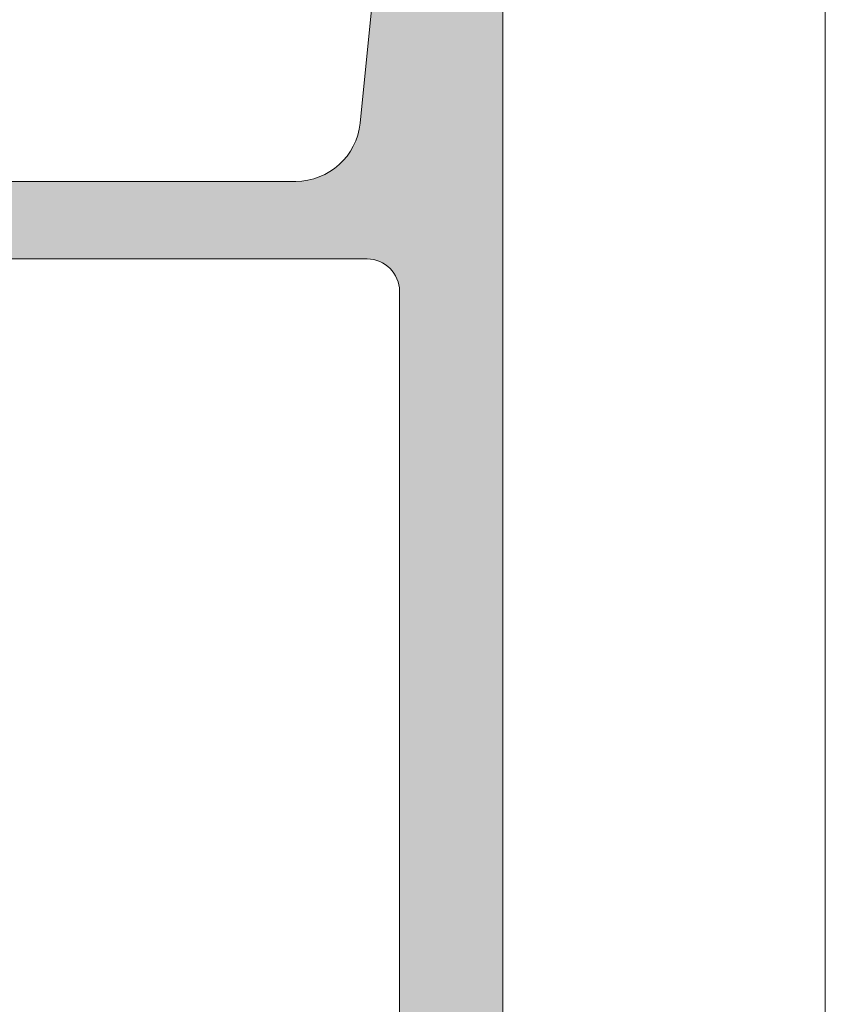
# Model space of a CAD drawing. Header units: metres. Extents: x 1316.5 to 1415.3, y -94.1 to -52.
# Tile 715 of 1056: x 1393.2022 to 1393.2147, y -70.2136 to -70.1984. Entities that reach past the tile are written whole.
import ezdxf

# ---------------------------------------------------------------- set-up
doc = ezdxf.new("R2010")
doc.units = ezdxf.units.M
doc.linetypes.add('AUSGEZOGEN', pattern=[0])
doc.linetypes.add('STRICHPUNKT2_S5', pattern=[0.09999999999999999, 0.07, -0.01, 0.01, -0.01])
for name, color, linetype, lineweight in [('XR$1$Achsen', 4, 'AUSGEZOGEN', 13), ('XR$1$Logos', 255, 'AUSGEZOGEN', 13), ('XR$1$Muster', 4, 'AUSGEZOGEN', 13)]:
    doc.layers.add(name, color=color, linetype=linetype, lineweight=lineweight)

msp = doc.modelspace()

# ---------------------------------------------------------------- hatches: boundary and pattern name
at = {"layer": 'XR$1$Logos', "linetype": 'AUSGEZOGEN', "lineweight": 13, "transparency": 33554687}
h = msp.add_hatch(color=253, dxfattribs=at)
h.paths.add_polyline_path([(1393.194677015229, -70.24221225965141), (1393.194677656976, -70.24223758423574), (1393.194679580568, -70.24226284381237), (1393.194682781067, -70.24228797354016), (1393.194687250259, -70.2423129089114), (1393.19469297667, -70.24233758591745), (1393.194699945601, -70.2423619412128), (1393.194708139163, -70.24238591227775), (1393.194717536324, -70.24240943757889), (1393.19472811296, -70.24243245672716), (1393.194739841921, -70.24245491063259), (1393.194752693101, -70.24247674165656), (1393.194766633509, -70.24249789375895), (1393.194781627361, -70.2425183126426), (1393.194797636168, -70.24253794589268), (1393.194814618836, -70.2425567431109), (1393.19483253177, -70.24257465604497), (1393.194851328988, -70.2425916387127), (1393.194870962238, -70.2426076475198), (1393.194891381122, -70.24262264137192), (1393.194912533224, -70.24263658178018), (1393.194934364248, -70.2426494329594), (1393.194956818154, -70.24266116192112), (1393.194979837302, -70.24267173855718), (1393.195003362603, -70.24268113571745), (1393.195027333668, -70.2426893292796), (1393.195051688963, -70.24269629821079), (1393.195076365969, -70.24270202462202), (1393.195101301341, -70.24270649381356), (1393.195126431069, -70.24270969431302), (1393.195151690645, -70.24271161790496), (1393.195177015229, -70.24271225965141), (1393.195877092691, -70.24271225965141), (1393.195902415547, -70.24271161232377), (1393.195927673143, -70.24270968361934), (1393.195952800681, -70.24270647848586), (1393.195977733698, -70.2427020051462), (1393.196002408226, -70.24269627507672), (1393.196026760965, -70.24268930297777), (1393.196050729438, -70.24268110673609), (1393.196074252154, -70.24267170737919), (1393.196097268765, -70.24266112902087), (1393.196119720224, -70.24264939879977), (1393.19614154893, -70.2426365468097), (1393.196162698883, -70.2426226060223), (1393.196183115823, -70.2426076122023), (1393.19620274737, -70.24259160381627), (1393.19622154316, -70.24257462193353), (1393.196239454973, -70.2425567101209), (1393.196256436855, -70.24253791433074), (1393.196272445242, -70.24251828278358), (1393.196287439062, -70.24249786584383), (1393.196301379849, -70.24247671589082), (1393.196314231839, -70.24245488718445), (1393.19632596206, -70.24243243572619), (1393.196336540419, -70.24240941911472), (1393.196345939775, -70.24238589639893), (1393.196354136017, -70.2423619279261), (1393.196361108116, -70.242337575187), (1393.196366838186, -70.24231290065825), (1393.196371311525, -70.24228796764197), (1393.196374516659, -70.24226284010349), (1393.196376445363, -70.24223758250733), (1393.196377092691, -70.24221225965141), (1393.196377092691, -70.24141227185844), (1393.19637772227, -70.24138694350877), (1393.196379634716, -70.24136167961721), (1393.196382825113, -70.24133654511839), (1393.196387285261, -70.24131160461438), (1393.196393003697, -70.24128692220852), (1393.196399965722, -70.24126256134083), (1393.196408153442, -70.24123858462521), (1393.196417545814, -70.24121505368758), (1393.196428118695, -70.24119202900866), (1393.196439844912, -70.24116956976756), (1393.196452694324, -70.24114773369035), (1393.196466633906, -70.24112657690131), (1393.196481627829, -70.24110615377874), (1393.196497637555, -70.24108651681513), (1393.196514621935, -70.24106771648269), (1393.196532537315, -70.24104980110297), (1393.196551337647, -70.24103281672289), (1393.196570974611, -70.24101680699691), (1393.196591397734, -70.2410018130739), (1393.196612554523, -70.24098787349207), (1393.1966343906, -70.24097502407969), (1393.196656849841, -70.24096329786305), (1393.19667987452, -70.24095272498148), (1393.196703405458, -70.24094333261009), (1393.196727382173, -70.24093514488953), (1393.196751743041, -70.24092818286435), (1393.196776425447, -70.24092246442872), (1393.196801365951, -70.24091800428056), (1393.19682650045, -70.24091481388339), (1393.196851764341, -70.24091290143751), (1393.196877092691, -70.24091227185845), (1393.202276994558, -70.24091227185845), (1393.202302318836, -70.24091291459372), (1393.202327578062, -70.24091483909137), (1393.202352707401, -70.24091804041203), (1393.202377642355, -70.24092251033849), (1393.202402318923, -70.24092823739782), (1393.202426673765, -70.24093520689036), (1393.202450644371, -70.24094340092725), (1393.202474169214, -70.2409527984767), (1393.202497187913, -70.24096337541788), (1393.202519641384, -70.24097510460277), (1393.202541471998, -70.24098795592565), (1393.202562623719, -70.24100189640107), (1393.202583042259, -70.24101689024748), (1393.202602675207, -70.24103289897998), (1393.202621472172, -70.24104988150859), (1393.202639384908, -70.24106779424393), (1393.202656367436, -70.24108659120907), (1393.202672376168, -70.24110622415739), (1393.202687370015, -70.2411266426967), (1393.20270131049, -70.24114779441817), (1393.202714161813, -70.24116962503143), (1393.202725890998, -70.24119207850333), (1393.202736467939, -70.24121509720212), (1393.202745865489, -70.24123862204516), (1393.202754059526, -70.24126259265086), (1393.202761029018, -70.24128694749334), (1393.202766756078, -70.24131162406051), (1393.202771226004, -70.24133655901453), (1393.202774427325, -70.24136168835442), (1393.202776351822, -70.24138694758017), (1393.202776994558, -70.24141227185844), (1393.202776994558, -70.24221225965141), (1393.202777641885, -70.24223758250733), (1393.20277957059, -70.24226284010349), (1393.202782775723, -70.24228796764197), (1393.202787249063, -70.24231290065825), (1393.202792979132, -70.242337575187), (1393.202799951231, -70.2423619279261), (1393.202808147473, -70.24238589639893), (1393.20281754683, -70.24240941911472), (1393.202828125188, -70.24243243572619), (1393.202839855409, -70.24245488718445), (1393.202852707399, -70.24247671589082), (1393.202866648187, -70.24249786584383), (1393.202881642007, -70.24251828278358), (1393.202897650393, -70.24253791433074), (1393.202914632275, -70.2425567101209), (1393.202932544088, -70.24257462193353), (1393.202951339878, -70.24259160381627), (1393.202970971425, -70.2426076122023), (1393.202991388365, -70.2426226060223), (1393.203012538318, -70.2426365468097), (1393.203034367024, -70.24264939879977), (1393.203056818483, -70.24266112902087), (1393.203079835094, -70.24267170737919), (1393.20310335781, -70.24268110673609), (1393.203127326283, -70.24268930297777), (1393.203151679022, -70.24269627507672), (1393.203176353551, -70.2427020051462), (1393.203201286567, -70.24270647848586), (1393.203226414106, -70.24270968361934), (1393.203251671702, -70.24271161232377), (1393.203276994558, -70.24271225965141), (1393.203677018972, -70.24271225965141), (1393.203702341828, -70.24271161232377), (1393.203727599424, -70.24270968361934), (1393.203752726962, -70.24270647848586), (1393.203777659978, -70.2427020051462), (1393.203802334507, -70.24269627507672), (1393.203826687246, -70.24268930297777), (1393.203850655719, -70.24268110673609), (1393.203874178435, -70.24267170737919), (1393.203897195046, -70.24266112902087), (1393.203919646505, -70.24264939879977), (1393.203941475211, -70.2426365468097), (1393.203962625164, -70.2426226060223), (1393.203983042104, -70.2426076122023), (1393.204002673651, -70.24259160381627), (1393.204021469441, -70.24257462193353), (1393.204039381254, -70.2425567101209), (1393.204056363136, -70.24253791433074), (1393.204072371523, -70.24251828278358), (1393.204087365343, -70.24249786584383), (1393.20410130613, -70.24247671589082), (1393.20411415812, -70.24245488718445), (1393.204125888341, -70.24243243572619), (1393.2041364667, -70.24240941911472), (1393.204145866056, -70.24238589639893), (1393.204154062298, -70.2423619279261), (1393.204161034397, -70.242337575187), (1393.204166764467, -70.24231290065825), (1393.204171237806, -70.24228796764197), (1393.20417444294, -70.24226284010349), (1393.204176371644, -70.24223758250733), (1393.204177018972, -70.24221225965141), (1393.204177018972, -70.23191230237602), (1393.204177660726, -70.23188697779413), (1393.204179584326, -70.23186171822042), (1393.204182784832, -70.23183658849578), (1393.204187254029, -70.23181165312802), (1393.204192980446, -70.23178697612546), (1393.204199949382, -70.23176262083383), (1393.204208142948, -70.23173864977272), (1393.204217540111, -70.23171512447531), (1393.20422811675, -70.23169210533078), (1393.204239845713, -70.23166965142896), (1393.204252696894, -70.23164782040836), (1393.204266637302, -70.2316266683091), (1393.204281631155, -70.23160624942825), (1393.204297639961, -70.23158661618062), (1393.204314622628, -70.23156781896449), (1393.20433253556, -70.23154990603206), (1393.204351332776, -70.23153292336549), (1393.204370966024, -70.23151691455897), (1393.204391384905, -70.23150192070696), (1393.204412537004, -70.23148798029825), (1393.204434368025, -70.23147512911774), (1393.204456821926, -70.23146340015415), (1393.204479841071, -70.23145282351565), (1393.204503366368, -70.23144342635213), (1393.20452733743, -70.23143523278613), (1393.204551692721, -70.23142826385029), (1393.204576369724, -70.23142253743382), (1393.204601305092, -70.23141806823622), (1393.204626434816, -70.2314148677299), (1393.20465169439, -70.2314129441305), (1393.204677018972, -70.23141230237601), (1393.208177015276, -70.23141230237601), (1393.208177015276, -70.23241230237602), (1393.208177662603, -70.23243762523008), (1393.208179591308, -70.23246288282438), (1393.208182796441, -70.23248801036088), (1393.20818726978, -70.23251294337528), (1393.208192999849, -70.23253761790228), (1393.208199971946, -70.23256197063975), (1393.208208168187, -70.23258593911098), (1393.208217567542, -70.23260946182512), (1393.208228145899, -70.23263247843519), (1393.208239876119, -70.23265492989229), (1393.208252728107, -70.23267675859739), (1393.208266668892, -70.23269790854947), (1393.20828166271, -70.2327183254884), (1393.208297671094, -70.23273795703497), (1393.208314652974, -70.23275675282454), (1393.208332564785, -70.23277466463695), (1393.208351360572, -70.23279164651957), (1393.208370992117, -70.23280765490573), (1393.208391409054, -70.23282264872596), (1393.208412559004, -70.23283658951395), (1393.208434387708, -70.23284944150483), (1393.208456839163, -70.23286117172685), (1393.208479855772, -70.23287175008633), (1393.208503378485, -70.23288114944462), (1393.208527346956, -70.23288934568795), (1393.208551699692, -70.23289631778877), (1393.208576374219, -70.23290204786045), (1393.208601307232, -70.23290652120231), (1393.208626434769, -70.23290972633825), (1393.208651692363, -70.23291165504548), (1393.208677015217, -70.23291230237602), (1393.209177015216, -70.23291230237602), (1393.209202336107, -70.23291165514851), (1393.209227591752, -70.2329097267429), (1393.20925271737, -70.23290652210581), (1393.209277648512, -70.23290204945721), (1393.209302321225, -70.23289632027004), (1393.209326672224, -70.23288934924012), (1393.209350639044, -70.23288115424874), (1393.20937416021, -70.23287175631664), (1393.209397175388, -70.23286117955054), (1393.209419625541, -70.2328494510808), (1393.209441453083, -70.23283660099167), (1393.209462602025, -70.23282266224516), (1393.209483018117, -70.23280767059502), (1393.20950264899, -70.23279166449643), (1393.20952144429, -70.23277468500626), (1393.209539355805, -70.23275677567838), (1393.20955633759, -70.23273798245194), (1393.209572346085, -70.2327183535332), (1393.209587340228, -70.23269793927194), (1393.209601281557, -70.23267679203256), (1393.209614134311, -70.23265496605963), (1393.209625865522, -70.23263251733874), (1393.209636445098, -70.23260950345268), (1393.209645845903, -70.23258598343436), (1393.20965404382, -70.23256201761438), (1393.209661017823, -70.23253766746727), (1393.209666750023, -70.23251299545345), (1393.209671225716, -70.23248806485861), (1393.209674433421, -70.23246293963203), (1393.20967636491, -70.23243768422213), (1393.209677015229, -70.23241236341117), (1393.209677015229, -70.1724125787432), (1393.209676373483, -70.17238725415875), (1393.209674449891, -70.17236199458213), (1393.209671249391, -70.17233686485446), (1393.2096667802, -70.1723119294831), (1393.209661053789, -70.17228725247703), (1393.209654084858, -70.1722628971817), (1393.209645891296, -70.17223892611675), (1393.209636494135, -70.1722154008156), (1393.209625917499, -70.17219238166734), (1393.209614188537, -70.1721699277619), (1393.209601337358, -70.17214809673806), (1393.20958739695, -70.17212694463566), (1393.209572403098, -70.1721065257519), (1393.209556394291, -70.17208689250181), (1393.209539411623, -70.17206809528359), (1393.209521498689, -70.17205018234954), (1393.209502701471, -70.1720331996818), (1393.209483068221, -70.17201719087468), (1393.209462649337, -70.17200219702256), (1393.209441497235, -70.17198825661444), (1393.209419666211, -70.17197540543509), (1393.209397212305, -70.17196367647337), (1393.209374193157, -70.17195309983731), (1393.209350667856, -70.17194370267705), (1393.209326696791, -70.171935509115), (1393.209302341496, -70.17192854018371), (1393.20927766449, -70.17192281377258), (1393.209252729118, -70.17191834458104), (1393.20922759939, -70.17191514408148), (1393.209202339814, -70.17191322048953), (1393.209177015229, -70.1719125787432), (1393.205177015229, -70.1719125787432), (1393.205151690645, -70.17191322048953), (1393.205126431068, -70.17191514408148), (1393.205101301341, -70.17191834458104), (1393.205076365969, -70.17192281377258), (1393.205051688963, -70.17192854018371), (1393.205027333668, -70.171935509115), (1393.205003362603, -70.17194370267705), (1393.204979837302, -70.17195309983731), (1393.204956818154, -70.17196367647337), (1393.204934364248, -70.17197540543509), (1393.204912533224, -70.17198825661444), (1393.204891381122, -70.17200219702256), (1393.204870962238, -70.17201719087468), (1393.204851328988, -70.1720331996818), (1393.20483253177, -70.17205018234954), (1393.204814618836, -70.17206809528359), (1393.204797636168, -70.17208689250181), (1393.204781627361, -70.1721065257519), (1393.204766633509, -70.17212694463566), (1393.204752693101, -70.17214809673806), (1393.204739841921, -70.1721699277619), (1393.20472811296, -70.17219238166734), (1393.204717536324, -70.1722154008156), (1393.204708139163, -70.17223892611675), (1393.204699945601, -70.1722628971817), (1393.20469297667, -70.17228725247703), (1393.204687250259, -70.1723119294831), (1393.204682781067, -70.17233686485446), (1393.204679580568, -70.17236199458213), (1393.204677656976, -70.17238725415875), (1393.204677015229, -70.1724125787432), (1393.204677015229, -70.17371257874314), (1393.204677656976, -70.17373790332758), (1393.204679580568, -70.17376316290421), (1393.204682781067, -70.17378829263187), (1393.204687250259, -70.17381322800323), (1393.20469297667, -70.1738379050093), (1393.204699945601, -70.17386226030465), (1393.204708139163, -70.1738862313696), (1393.204717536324, -70.17390975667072), (1393.20472811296, -70.173932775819), (1393.204739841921, -70.17395522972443), (1393.204752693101, -70.17397706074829), (1393.204766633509, -70.17399821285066), (1393.204781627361, -70.17401863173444), (1393.204797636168, -70.17403826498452), (1393.204814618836, -70.17405706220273), (1393.20483253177, -70.1740749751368), (1393.204851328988, -70.17409195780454), (1393.204870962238, -70.17410796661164), (1393.204891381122, -70.17412296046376), (1393.204912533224, -70.17413690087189), (1393.204934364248, -70.17414975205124), (1393.204956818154, -70.17416148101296), (1393.204979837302, -70.17417205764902), (1393.205003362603, -70.17418145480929), (1393.205027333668, -70.17418964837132), (1393.205051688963, -70.17419661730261), (1393.205076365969, -70.17420234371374), (1393.205101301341, -70.17420681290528), (1393.205126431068, -70.17421001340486), (1393.205151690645, -70.1742119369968), (1393.205177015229, -70.17421257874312), (1393.205677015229, -70.17421257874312), (1393.205677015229, -70.17321257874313), (1393.207377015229, -70.17321257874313), (1393.207427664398, -70.17321386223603), (1393.207478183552, -70.1732177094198), (1393.207528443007, -70.17322411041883), (1393.20757831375, -70.1732330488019), (1393.207627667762, -70.17324450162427), (1393.207676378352, -70.17325843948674), (1393.207724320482, -70.17327482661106), (1393.207771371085, -70.17329362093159), (1393.207817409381, -70.17331477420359), (1393.207862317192, -70.17333823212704), (1393.20790597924, -70.17336393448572), (1393.207948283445, -70.17339181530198), (1393.207989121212, -70.17342180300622), (1393.208028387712, -70.17345382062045), (1393.208065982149, -70.17348778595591), (1393.208101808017, -70.17352361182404), (1393.208135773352, -70.17356120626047), (1393.208167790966, -70.17360047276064), (1393.208197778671, -70.17364131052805), (1393.208225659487, -70.17368361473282), (1393.208251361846, -70.17372727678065), (1393.208274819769, -70.17377218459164), (1393.208295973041, -70.17381822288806), (1393.208314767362, -70.17386527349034), (1393.208331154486, -70.17391321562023), (1393.208345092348, -70.17396192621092), (1393.208356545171, -70.17401128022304), (1393.208365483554, -70.17406115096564), (1393.208371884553, -70.17411141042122), (1393.208375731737, -70.17416192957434), (1393.208377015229, -70.17421257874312), (1393.208377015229, -70.17821257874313), (1393.208375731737, -70.17826322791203), (1393.208371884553, -70.17831374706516), (1393.208365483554, -70.17836400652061), (1393.208356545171, -70.17841387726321), (1393.208345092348, -70.17846323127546), (1393.208331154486, -70.17851194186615), (1393.208314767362, -70.17855988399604), (1393.208295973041, -70.17860693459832), (1393.208274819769, -70.17865297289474), (1393.208251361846, -70.17869788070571), (1393.208225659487, -70.17874154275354), (1393.208197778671, -70.17878384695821), (1393.208167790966, -70.17882468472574), (1393.208135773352, -70.17886395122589), (1393.208101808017, -70.17890154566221), (1393.208065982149, -70.17893737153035), (1393.208028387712, -70.17897133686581), (1393.207989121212, -70.17900335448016), (1393.207948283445, -70.1790333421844), (1393.20790597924, -70.17906122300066), (1393.207862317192, -70.17908692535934), (1393.207817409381, -70.17911038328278), (1393.207771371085, -70.17913153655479), (1393.207724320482, -70.17915033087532), (1393.207676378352, -70.17916671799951), (1393.207627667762, -70.17918065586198), (1393.20757831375, -70.17919210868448), (1393.207528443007, -70.17920104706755), (1393.207478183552, -70.17920744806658), (1393.207427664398, -70.17921129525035), (1393.207377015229, -70.17921257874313), (1393.205677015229, -70.17921257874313), (1393.205677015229, -70.17821257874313), (1393.205177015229, -70.17821257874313), (1393.205151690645, -70.17821322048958), (1393.205126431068, -70.17821514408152), (1393.205101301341, -70.17821834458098), (1393.205076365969, -70.17822281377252), (1393.205051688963, -70.17822854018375), (1393.205027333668, -70.17823550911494), (1393.205003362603, -70.1782437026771), (1393.204979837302, -70.17825309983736), (1393.204956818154, -70.17826367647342), (1393.204934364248, -70.17827540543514), (1393.204912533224, -70.17828825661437), (1393.204891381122, -70.17830219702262), (1393.204870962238, -70.17831719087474), (1393.204851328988, -70.17833319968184), (1393.20483253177, -70.17835018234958), (1393.204814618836, -70.17836809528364), (1393.204797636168, -70.17838689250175), (1393.204781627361, -70.17840652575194), (1393.204766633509, -70.17842694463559), (1393.204752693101, -70.17844809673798), (1393.204739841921, -70.17846992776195), (1393.20472811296, -70.17849238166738), (1393.204717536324, -70.17851540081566), (1393.204708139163, -70.17853892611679), (1393.204699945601, -70.17856289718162), (1393.20469297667, -70.17858725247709), (1393.204687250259, -70.17861192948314), (1393.204682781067, -70.17863686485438), (1393.204679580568, -70.17866199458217), (1393.204677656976, -70.1786872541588), (1393.204677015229, -70.17871257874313), (1393.204677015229, -70.18151257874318), (1393.204677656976, -70.18153790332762), (1393.204679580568, -70.18156316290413), (1393.204682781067, -70.18158829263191), (1393.204687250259, -70.18161322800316), (1393.20469297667, -70.18163790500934), (1393.204699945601, -70.18166226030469), (1393.204708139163, -70.18168623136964), (1393.204717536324, -70.18170975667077), (1393.20472811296, -70.18173277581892), (1393.204739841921, -70.18175522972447), (1393.204752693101, -70.18177706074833), (1393.204766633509, -70.18179821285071), (1393.204781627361, -70.18181863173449), (1393.204797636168, -70.18183826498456), (1393.204814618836, -70.18185706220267), (1393.20483253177, -70.18187497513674), (1393.204851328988, -70.18189195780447), (1393.204870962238, -70.18190796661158), (1393.204891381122, -70.18192296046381), (1393.204912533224, -70.18193690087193), (1393.204934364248, -70.18194975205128), (1393.204956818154, -70.181961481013), (1393.204979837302, -70.18197205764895), (1393.205003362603, -70.18198145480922), (1393.205027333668, -70.18198964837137), (1393.205051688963, -70.18199661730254), (1393.205076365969, -70.18200234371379), (1393.205101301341, -70.18200681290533), (1393.205126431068, -70.1820100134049), (1393.205151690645, -70.18201193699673), (1393.205177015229, -70.18201257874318), (1393.205377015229, -70.18201257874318), (1393.205402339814, -70.18201193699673), (1393.205427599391, -70.1820100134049), (1393.205452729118, -70.18200681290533), (1393.20547766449, -70.18200234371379), (1393.205502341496, -70.18199661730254), (1393.205526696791, -70.18198964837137), (1393.205550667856, -70.18198145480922), (1393.205574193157, -70.18197205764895), (1393.205597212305, -70.181961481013), (1393.205619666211, -70.18194975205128), (1393.205641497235, -70.18193690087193), (1393.205662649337, -70.18192296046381), (1393.205683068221, -70.18190796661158), (1393.205702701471, -70.18189195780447), (1393.205721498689, -70.18187497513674), (1393.205739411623, -70.18185706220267), (1393.205756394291, -70.18183826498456), (1393.205772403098, -70.18181863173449), (1393.20578739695, -70.18179821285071), (1393.205801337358, -70.18177706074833), (1393.205814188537, -70.18175522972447), (1393.205825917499, -70.18173277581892), (1393.205836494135, -70.18170975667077), (1393.205845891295, -70.18168623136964), (1393.205854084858, -70.18166226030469), (1393.205861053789, -70.18163790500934), (1393.2058667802, -70.18161322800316), (1393.205871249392, -70.18158829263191), (1393.205874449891, -70.18156316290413), (1393.205876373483, -70.18153790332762), (1393.205877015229, -70.18151257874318), (1393.205877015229, -70.18101257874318), (1393.205877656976, -70.18098725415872), (1393.205879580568, -70.18096199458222), (1393.205882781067, -70.18093686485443), (1393.205887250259, -70.18091192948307), (1393.20589297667, -70.180887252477), (1393.205899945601, -70.18086289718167), (1393.205908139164, -70.18083892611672), (1393.205917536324, -70.18081540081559), (1393.20592811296, -70.18079238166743), (1393.205939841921, -70.18076992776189), (1393.205952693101, -70.18074809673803), (1393.205966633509, -70.18072694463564), (1393.205981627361, -70.18070652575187), (1393.205997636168, -70.1806868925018), (1393.206014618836, -70.18066809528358), (1393.20603253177, -70.18065018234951), (1393.206051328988, -70.18063319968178), (1393.206070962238, -70.18061719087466), (1393.206091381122, -70.18060219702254), (1393.206112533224, -70.18058825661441), (1393.206134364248, -70.18057540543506), (1393.206156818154, -70.18056367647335), (1393.206179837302, -70.1805530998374), (1393.206203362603, -70.18054370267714), (1393.206227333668, -70.18053550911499), (1393.206251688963, -70.18052854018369), (1393.206276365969, -70.18052281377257), (1393.206301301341, -70.18051834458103), (1393.206326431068, -70.18051514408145), (1393.206351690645, -70.18051322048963), (1393.206377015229, -70.18051257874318), (1393.20757701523, -70.18051257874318), (1393.207602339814, -70.18051322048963), (1393.20762759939, -70.18051514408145), (1393.207652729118, -70.18051834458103), (1393.207677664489, -70.18052281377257), (1393.207702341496, -70.18052854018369), (1393.207726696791, -70.18053550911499), (1393.207750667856, -70.18054370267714), (1393.207774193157, -70.1805530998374), (1393.207797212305, -70.18056367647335), (1393.207819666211, -70.18057540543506), (1393.207841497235, -70.18058825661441), (1393.207862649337, -70.18060219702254), (1393.207883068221, -70.18061719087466), (1393.207902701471, -70.18063319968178), (1393.207921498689, -70.18065018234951), (1393.207939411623, -70.18066809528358), (1393.207956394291, -70.1806868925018), (1393.207972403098, -70.18070652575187), (1393.20798739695, -70.18072694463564), (1393.208001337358, -70.18074809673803), (1393.208014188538, -70.18076992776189), (1393.208025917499, -70.18079238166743), (1393.208036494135, -70.18081540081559), (1393.208045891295, -70.18083892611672), (1393.208054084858, -70.18086289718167), (1393.208061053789, -70.180887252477), (1393.2080667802, -70.18091192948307), (1393.208071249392, -70.18093686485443), (1393.208074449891, -70.18096199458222), (1393.208076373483, -70.18098725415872), (1393.208077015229, -70.18101257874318), (1393.208077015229, -70.19391421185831), (1393.207467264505, -70.20001171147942), (1393.207461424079, -70.20005880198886), (1393.207453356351, -70.20010556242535), (1393.207443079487, -70.20015188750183), (1393.207430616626, -70.2001976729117), (1393.20741599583, -70.20024281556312), (1393.20739925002, -70.20028721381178), (1393.2073804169, -70.20033076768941), (1393.207359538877, -70.20037337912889), (1393.207336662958, -70.20041495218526), (1393.207311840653, -70.2004553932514), (1393.207285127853, -70.20049461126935), (1393.207256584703, -70.20053251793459), (1393.207226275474, -70.20056902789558), (1393.207194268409, -70.20060405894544), (1393.207160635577, -70.20063753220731), (1393.207125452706, -70.20066937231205), (1393.207088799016, -70.20069950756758), (1393.207050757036, -70.20072787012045), (1393.207011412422, -70.20075439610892), (1393.206970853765, -70.20077902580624), (1393.206929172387, -70.20080170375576), (1393.20688646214, -70.20082237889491), (1393.206842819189, -70.20084100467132), (1393.206798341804, -70.20085753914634), (1393.206753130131, -70.20087194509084), (1393.206707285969, -70.20088419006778), (1393.206660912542, -70.2008942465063), (1393.206614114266, -70.20090209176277), (1393.206566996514, -70.2009077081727), (1393.206519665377, -70.20091108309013), (1393.206472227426, -70.20091220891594), (1393.196877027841, -70.20091220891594), (1393.196851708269, -70.20091156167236), (1393.196826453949, -70.20090963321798), (1393.19680132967, -70.2009064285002), (1393.196776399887, -70.20090195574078), (1393.196751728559, -70.20089622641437), (1393.196727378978, -70.20088925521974), (1393.196703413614, -70.20088106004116), (1393.196679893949, -70.20087166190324), (1393.196656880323, -70.200861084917), (1393.196634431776, -70.20084935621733), (1393.196612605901, -70.20083650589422), (1393.196591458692, -70.20082256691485), (1393.1965710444, -70.20080757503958), (1393.196551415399, -70.20079156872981), (1393.196532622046, -70.20077458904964), (1393.196514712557, -70.20075667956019), (1393.196497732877, -70.20073788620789), (1393.196481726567, -70.20071825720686), (1393.196466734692, -70.20069784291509), (1393.196452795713, -70.2006766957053), (1393.196439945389, -70.20065486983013), (1393.19642821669, -70.20063242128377), (1393.196417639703, -70.20060940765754), (1393.196408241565, -70.20058588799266), (1393.196400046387, -70.20056192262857), (1393.196393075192, -70.20053757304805), (1393.196387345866, -70.20051290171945), (1393.196382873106, -70.20048797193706), (1393.196379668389, -70.20046284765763), (1393.196377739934, -70.2004375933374), (1393.196377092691, -70.20041227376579), (1393.196377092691, -70.1994125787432), (1393.196376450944, -70.19938725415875), (1393.196374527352, -70.19936199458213), (1393.196371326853, -70.19933686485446), (1393.196366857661, -70.1993119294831), (1393.19636113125, -70.19928725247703), (1393.196354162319, -70.1992628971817), (1393.196345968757, -70.19923892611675), (1393.196336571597, -70.1992154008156), (1393.19632599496, -70.19919238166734), (1393.196314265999, -70.1991699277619), (1393.19630141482, -70.19914809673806), (1393.196287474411, -70.19912694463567), (1393.196272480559, -70.1991065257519), (1393.196256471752, -70.19908689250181), (1393.196239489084, -70.1990680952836), (1393.19622157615, -70.19905018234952), (1393.196202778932, -70.1990331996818), (1393.196183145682, -70.19901719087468), (1393.196162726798, -70.19900219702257), (1393.196141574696, -70.19898825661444), (1393.196119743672, -70.19897540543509), (1393.196097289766, -70.19896367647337), (1393.196074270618, -70.19895309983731), (1393.196050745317, -70.19894370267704), (1393.196026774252, -70.198935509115), (1393.196002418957, -70.19892854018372), (1393.195977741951, -70.19892281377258), (1393.195952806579, -70.19891834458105), (1393.195927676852, -70.19891514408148), (1393.195902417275, -70.19891322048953), (1393.195877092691, -70.1989125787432), (1393.194677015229, -70.1989125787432), (1393.194673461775, -70.19892376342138), (1393.194669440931, -70.19893478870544), (1393.194664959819, -70.19894563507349), (1393.194660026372, -70.19895628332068), (1393.194654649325, -70.19896671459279), (1393.1946488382, -70.19897691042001), (1393.194642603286, -70.19898685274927), (1393.194635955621, -70.19899652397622), (1393.194628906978, -70.1990059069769), (1393.194621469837, -70.19901498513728), (1393.194613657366, -70.19902374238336), (1393.194605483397, -70.19903216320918), (1393.194596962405, -70.19904023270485), (1393.194588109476, -70.1990479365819), (1393.194578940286, -70.19905526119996), (1393.194569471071, -70.19906219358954), (1393.194559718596, -70.19906872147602), (1393.19454970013, -70.19907483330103), (1393.194539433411, -70.19908051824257), (1393.194528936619, -70.19908576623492), (1393.194518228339, -70.19909056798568), (1393.194507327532, -70.1990949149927), (1393.194496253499, -70.19909879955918), (1393.194485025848, -70.19910221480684), (1393.194473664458, -70.1991051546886), (1393.194462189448, -70.19910761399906), (1393.194450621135, -70.19910958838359), (1393.194438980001, -70.19911107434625), (1393.19442728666, -70.19911206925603), (1393.194415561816, -70.19911257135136), (1393.19440382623, -70.19911257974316), (1393.19395023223, -70.19911257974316), (1393.193938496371, -70.19911257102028), (1393.193926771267, -70.1991120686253), (1393.193915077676, -70.19911107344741), (1393.193903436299, -70.19910958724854), (1393.193891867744, -70.19910761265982), (1393.193880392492, -70.19910515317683), (1393.193869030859, -70.19910221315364), (1393.193857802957, -70.19909879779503), (1393.193846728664, -70.1990949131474), (1393.193835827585, -70.19909056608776), (1393.193825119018, -70.19908576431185), (1393.193814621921, -70.19908051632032), (1393.193804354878, -70.19907483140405), (1393.193794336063, -70.19906871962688), (1393.193784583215, -70.19906219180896), (1393.193775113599, -70.19905525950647), (1393.193765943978, -70.1990479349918), (1393.193757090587, -70.19904023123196), (1393.193748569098, -70.19903216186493), (1393.193740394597, -70.19902374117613), (1393.193732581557, -70.19901498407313), (1393.193725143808, -70.1990059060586), (1393.193718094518, -70.19899652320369), (1393.193711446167, -70.19898685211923), (1393.193705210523, -70.19897690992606), (1393.193699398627, -70.19896671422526), (1393.193694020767, -70.19895628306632), (1393.193689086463, -70.19894563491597), (1393.193684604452, -70.19893478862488), (1393.193680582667, -70.19892376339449), (1393.19367702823, -70.1989125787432), (1393.191797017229, -70.1989125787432), (1393.191781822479, -70.19891296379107), (1393.191766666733, -70.19891411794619), (1393.191751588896, -70.19891603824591), (1393.191736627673, -70.19891871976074), (1393.19172182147, -70.1989221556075), (1393.191707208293, -70.19892633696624), (1393.191692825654, -70.19893125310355), (1393.191678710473, -70.19893689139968), (1393.191664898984, -70.1989432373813), (1393.191651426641, -70.19895027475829), (1393.191638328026, -70.1989579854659), (1393.191625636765, -70.19896634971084), (1393.191613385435, -70.19897534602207), (1393.191601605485, -70.19898495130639), (1393.191590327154, -70.19899514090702), (1393.191579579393, -70.19900588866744), (1393.191569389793, -70.19901716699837), (1393.191559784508, -70.19902894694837), (1393.191550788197, -70.19904119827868), (1393.191542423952, -70.19905388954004), (1393.191534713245, -70.19906698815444), (1393.191527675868, -70.19908046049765), (1393.191521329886, -70.19909427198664), (1393.19151569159, -70.19910838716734), (1393.191510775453, -70.19912276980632), (1393.191506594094, -70.19913738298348), (1393.191503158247, -70.19915218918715), (1393.191500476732, -70.1991671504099), (1393.191498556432, -70.1991822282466), (1393.191497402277, -70.19919738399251), (1393.191497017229, -70.19921257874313), (1393.191497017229, -70.20019255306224), (1393.191497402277, -70.20020774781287), (1393.191498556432, -70.20022290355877), (1393.191500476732, -70.20023798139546), (1393.191503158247, -70.20025294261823), (1393.191506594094, -70.20026774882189), (1393.191510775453, -70.20028236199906), (1393.19151569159, -70.20029674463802), (1393.191521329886, -70.20031085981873), (1393.191527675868, -70.20032467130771), (1393.191534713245, -70.20033814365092), (1393.191542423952, -70.20035124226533), (1393.191550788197, -70.20036393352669), (1393.191559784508, -70.200376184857), (1393.191569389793, -70.200387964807), (1393.191579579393, -70.20039924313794), (1393.191590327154, -70.20040999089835), (1393.191601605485, -70.200420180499), (1393.191613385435, -70.2004297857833), (1393.191625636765, -70.20043878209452), (1393.191638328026, -70.20044714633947), (1393.191651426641, -70.20045485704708), (1393.191664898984, -70.20046189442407), (1393.191678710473, -70.20046824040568), (1393.191692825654, -70.20047387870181), (1393.191707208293, -70.20047879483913), (1393.19172182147, -70.20048297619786), (1393.191736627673, -70.20048641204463), (1393.191751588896, -70.20048909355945), (1393.191766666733, -70.20049101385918), (1393.191781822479, -70.2004921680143), (1393.191797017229, -70.20049255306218), (1393.19455701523, -70.20049255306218), (1393.19456309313, -70.2004927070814), (1393.194569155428, -70.20049316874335), (1393.194575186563, -70.20049393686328), (1393.194581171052, -70.20049500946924), (1393.194587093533, -70.20049638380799), (1393.194592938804, -70.20049805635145), (1393.19459869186, -70.20050002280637), (1393.194604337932, -70.20050227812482), (1393.194609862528, -70.20050481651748), (1393.194615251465, -70.20050763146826), (1393.194620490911, -70.20051071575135), (1393.194625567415, -70.20051406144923), (1393.194630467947, -70.20051765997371), (1393.194635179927, -70.2005215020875), (1393.19463969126, -70.20052557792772), (1393.194643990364, -70.20052987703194), (1393.194648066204, -70.2005343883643), (1393.194651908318, -70.20053910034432), (1393.194655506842, -70.20054400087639), (1393.19465885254, -70.20054907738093), (1393.194661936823, -70.20055431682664), (1393.194664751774, -70.20055970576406), (1393.194667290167, -70.20056523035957), (1393.194669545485, -70.2005708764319), (1393.19467151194, -70.20057662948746), (1393.194673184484, -70.20058247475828), (1393.194674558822, -70.20058839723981), (1393.194675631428, -70.20059438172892), (1393.194676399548, -70.20060041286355), (1393.19467686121, -70.20060647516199), (1393.194677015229, -70.20061255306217), (1393.194677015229, -70.2049125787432), (1393.194676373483, -70.20493790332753), (1393.194674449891, -70.20496316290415), (1393.194671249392, -70.20498829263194), (1393.1946667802, -70.20501322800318), (1393.194661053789, -70.20503790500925), (1393.194654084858, -70.20506226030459), (1393.194645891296, -70.20508623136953), (1393.194636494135, -70.20510975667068), (1393.194625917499, -70.20513277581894), (1393.194614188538, -70.20515522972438), (1393.194601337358, -70.20517706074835), (1393.19458739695, -70.20519821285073), (1393.194572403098, -70.20521863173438), (1393.194556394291, -70.20523826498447), (1393.194539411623, -70.20525706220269), (1393.194521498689, -70.20527497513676), (1393.194502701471, -70.20529195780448), (1393.194483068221, -70.2053079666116), (1393.194462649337, -70.20532296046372), (1393.194441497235, -70.20533690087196), (1393.194419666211, -70.20534975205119), (1393.194397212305, -70.20536148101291), (1393.194374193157, -70.20537205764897), (1393.194350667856, -70.20538145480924), (1393.194326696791, -70.2053896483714), (1393.194302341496, -70.20539661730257), (1393.19427766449, -70.20540234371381), (1393.194252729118, -70.20540681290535), (1393.19422759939, -70.2054100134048), (1393.194202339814, -70.20541193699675), (1393.194177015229, -70.2054125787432), (1393.19347701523, -70.2054125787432), (1393.191084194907, -70.20403108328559), (1393.191075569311, -70.20402650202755), (1393.191066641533, -70.20402254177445), (1393.191057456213, -70.20401922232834), (1393.19104805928, -70.204016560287), (1393.191038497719, -70.20401456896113), (1393.191028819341, -70.20401325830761), (1393.191019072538, -70.20401263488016), (1393.191009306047, -70.2040127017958), (1393.190999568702, -70.20401345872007), (1393.190989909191, -70.20401490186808), (1393.190980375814, -70.20401702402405), (1393.19097101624, -70.20401981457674), (1393.190961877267, -70.20402325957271), (1393.190953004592, -70.20402734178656), (1393.190944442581, -70.20403204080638), (1393.190936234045, -70.20403733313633), (1393.190928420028, -70.20404319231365), (1393.190921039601, -70.2040495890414), (1393.190914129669, -70.20405649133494), (1393.190907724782, -70.20406386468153), (1393.190901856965, -70.20407167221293), (1393.190896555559, -70.2040798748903), (1393.190891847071, -70.20408843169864), (1393.190887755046, -70.20409729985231), (1393.190884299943, -70.20410643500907), (1393.19088149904, -70.20411579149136), (1393.19087936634, -70.20412532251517), (1393.190877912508, -70.20413498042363), (1393.190877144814, -70.20414471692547), (1393.190877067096, -70.2041544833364), (1393.190877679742, -70.2041642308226), (1393.190899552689, -70.2043505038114), (1393.190928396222, -70.20453582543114), (1393.190964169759, -70.2047199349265), (1393.191006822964, -70.20490257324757), (1393.191056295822, -70.20508348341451), (1393.191112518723, -70.20526241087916), (1393.191175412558, -70.20543910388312), (1393.191244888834, -70.20561331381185), (1393.191320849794, -70.20578479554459), (1393.191403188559, -70.20595330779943), (1393.191491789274, -70.20611861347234), (1393.191586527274, -70.20628047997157), (1393.191687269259, -70.20643867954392), (1393.19179387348, -70.20659298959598), (1393.191906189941, -70.20674319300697), (1393.192024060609, -70.20688907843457), (1393.192147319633, -70.20703044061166), (1393.192275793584, -70.20716708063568), (1393.192409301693, -70.20729880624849), (1393.192547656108, -70.20742543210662), (1393.19269066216, -70.20754678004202), (1393.192838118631, -70.20766267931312), (1393.192989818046, -70.20777296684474), (1393.193145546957, -70.20787748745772), (1393.193305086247, -70.20797609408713), (1393.193468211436, -70.20806864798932), (1393.193634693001, -70.20815501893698), (1393.193804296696, -70.20823508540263), (1393.193976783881, -70.20830873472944), (1393.194151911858, -70.20837586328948), (1393.194329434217, -70.20843637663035), (1393.19434867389, -70.20844296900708), (1393.194367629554, -70.20845033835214), (1393.194386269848, -70.20845847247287), (1393.19440456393, -70.20846735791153), (1393.194422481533, -70.20847697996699), (1393.194439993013, -70.20848732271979), (1393.194457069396, -70.20849836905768), (1393.194473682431, -70.20851010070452), (1393.19448980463, -70.20852249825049), (1393.19450540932, -70.20853554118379), (1393.194520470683, -70.208549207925), (1393.194534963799, -70.20856347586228), (1393.19454886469, -70.20857832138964), (1393.194562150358, -70.20859371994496), (1393.194574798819, -70.20860964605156), (1393.194586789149, -70.20862607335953), (1393.194598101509, -70.20864297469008), (1393.194608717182, -70.20866032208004), (1393.194618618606, -70.20867808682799), (1393.194627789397, -70.20869623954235), (1393.194636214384, -70.20871475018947), (1393.194643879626, -70.2087335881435), (1393.194650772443, -70.20875272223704), (1393.194656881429, -70.20877212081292), (1393.194662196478, -70.20879175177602), (1393.194666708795, -70.20881158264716), (1393.194670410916, -70.20883158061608), (1393.194673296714, -70.20885171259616), (1393.194675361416, -70.20887194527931), (1393.194676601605, -70.20889224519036), (1393.194677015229, -70.2089125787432), (1393.194677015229, -70.2319125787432), (1393.194676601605, -70.23193291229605), (1393.194675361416, -70.23195321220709), (1393.194673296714, -70.23197344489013), (1393.194670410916, -70.23199357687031), (1393.194666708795, -70.23201357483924), (1393.194662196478, -70.23203340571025), (1393.194656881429, -70.23205303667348), (1393.194650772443, -70.23207243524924), (1393.194643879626, -70.23209156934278), (1393.194636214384, -70.23211040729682), (1393.194627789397, -70.23212891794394), (1393.194618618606, -70.23214707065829), (1393.194608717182, -70.23216483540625), (1393.194598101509, -70.2321821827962), (1393.194586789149, -70.23219908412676), (1393.194574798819, -70.23221551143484), (1393.194562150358, -70.23223143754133), (1393.19454886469, -70.23224683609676), (1393.194534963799, -70.23226168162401), (1393.194520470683, -70.2322759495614), (1393.19450540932, -70.23228961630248), (1393.19448980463, -70.2323026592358), (1393.194473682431, -70.23231505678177), (1393.194457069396, -70.23232678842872), (1393.194439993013, -70.23233783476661), (1393.194422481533, -70.2323481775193), (1393.19440456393, -70.23235779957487), (1393.194386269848, -70.23236668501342), (1393.194367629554, -70.23237481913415), (1393.19434867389, -70.23238218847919), (1393.194329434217, -70.23238878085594), (1393.194151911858, -70.23244929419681), (1393.193976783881, -70.23251642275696), (1393.193804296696, -70.23259007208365), (1393.193634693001, -70.23267013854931), (1393.193468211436, -70.23275650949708), (1393.193305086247, -70.23284906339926), (1393.193145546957, -70.23294767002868), (1393.192989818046, -70.23305219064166), (1393.192838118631, -70.23316247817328), (1393.19269066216, -70.23327837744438), (1393.192547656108, -70.23339972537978), (1393.192409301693, -70.2335263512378), (1393.192275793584, -70.2336580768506), (1393.192147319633, -70.23379471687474), (1393.192024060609, -70.23393607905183), (1393.191906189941, -70.23408196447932), (1393.19179387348, -70.23423216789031), (1393.191687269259, -70.23438647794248), (1393.191586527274, -70.23454467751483), (1393.191491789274, -70.23470654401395), (1393.191403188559, -70.23487184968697), (1393.191320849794, -70.23504036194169), (1393.191244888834, -70.23521184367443), (1393.191175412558, -70.23538605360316), (1393.191112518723, -70.23556274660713), (1393.191056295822, -70.23574167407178), (1393.191006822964, -70.23592258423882), (1393.190964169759, -70.2361052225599), (1393.190928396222, -70.23628933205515), (1393.190899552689, -70.23647465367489), (1393.190877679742, -70.2366609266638), (1393.190877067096, -70.23667067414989), (1393.190877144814, -70.23668044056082), (1393.190877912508, -70.23669017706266), (1393.19087936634, -70.23669983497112), (1393.19088149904, -70.23670936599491), (1393.190884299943, -70.23671872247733), (1393.190887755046, -70.23672785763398), (1393.190891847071, -70.23673672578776), (1393.190896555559, -70.23674528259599), (1393.190901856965, -70.23675348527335), (1393.190907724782, -70.23676129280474), (1393.190914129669, -70.23676866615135), (1393.190921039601, -70.23677556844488), (1393.190928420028, -70.23678196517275), (1393.190936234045, -70.23678782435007), (1393.190944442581, -70.23679311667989), (1393.190953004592, -70.23679781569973), (1393.190961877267, -70.23680189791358), (1393.19097101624, -70.23680534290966), (1393.190980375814, -70.23680813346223), (1393.190989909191, -70.2368102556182), (1393.190999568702, -70.23681169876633), (1393.191009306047, -70.2368124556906), (1393.191019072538, -70.23681252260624), (1393.191028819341, -70.23681189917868), (1393.191038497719, -70.23681058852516), (1393.19104805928, -70.23680859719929), (1393.191057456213, -70.23680593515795), (1393.191066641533, -70.23680261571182), (1393.191075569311, -70.23679865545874), (1393.191084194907, -70.2367940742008), (1393.19347701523, -70.2354125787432), (1393.194177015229, -70.2354125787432), (1393.194202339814, -70.23541322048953), (1393.19422759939, -70.23541514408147), (1393.194252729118, -70.23541834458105), (1393.19427766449, -70.23542281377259), (1393.194302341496, -70.23542854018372), (1393.194326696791, -70.235435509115), (1393.194350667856, -70.23544370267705), (1393.194374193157, -70.23545309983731), (1393.194397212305, -70.23546367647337), (1393.194419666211, -70.2354754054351), (1393.194441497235, -70.23548825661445), (1393.194462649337, -70.23550219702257), (1393.194483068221, -70.23551719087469), (1393.194502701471, -70.2355331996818), (1393.194521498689, -70.23555018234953), (1393.194539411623, -70.2355680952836), (1393.194556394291, -70.23558689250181), (1393.194572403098, -70.23560652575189), (1393.19458739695, -70.23562694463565), (1393.194601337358, -70.23564809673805), (1393.194614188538, -70.2356699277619), (1393.194625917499, -70.23569238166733), (1393.194636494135, -70.23571540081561), (1393.194645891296, -70.23573892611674), (1393.194654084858, -70.23576289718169), (1393.194661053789, -70.23578725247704), (1393.1946667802, -70.2358119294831), (1393.194671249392, -70.23583686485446), (1393.194674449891, -70.23586199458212), (1393.194676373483, -70.23588725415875), (1393.194677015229, -70.2359125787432), (1393.194677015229, -70.24021260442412), (1393.19467686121, -70.24021868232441), (1393.194676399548, -70.24022474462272), (1393.194675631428, -70.24023077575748), (1393.194674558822, -70.24023676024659), (1393.194673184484, -70.240242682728), (1393.19467151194, -70.24024852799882), (1393.194669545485, -70.2402542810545), (1393.194667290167, -70.24025992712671), (1393.194664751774, -70.24026545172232), (1393.194661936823, -70.24027084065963), (1393.19465885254, -70.24027608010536), (1393.194655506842, -70.2402811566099), (1393.194651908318, -70.24028605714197), (1393.194648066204, -70.2402907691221), (1393.194643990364, -70.24029528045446), (1393.19463969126, -70.24029957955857), (1393.194635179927, -70.24030365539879), (1393.194630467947, -70.24030749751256), (1393.194625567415, -70.24031109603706), (1393.194620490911, -70.24031444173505), (1393.194615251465, -70.24031752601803), (1393.194609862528, -70.24032034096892), (1393.194604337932, -70.24032287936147), (1393.19459869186, -70.24032513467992), (1393.194592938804, -70.24032710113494), (1393.194587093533, -70.24032877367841), (1393.194581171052, -70.24033014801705), (1393.194575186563, -70.240331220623), (1393.194569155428, -70.24033198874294), (1393.19456309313, -70.240332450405), (1393.19455701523, -70.24033260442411), (1393.191797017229, -70.24033260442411), (1393.191781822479, -70.24033298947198), (1393.191766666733, -70.2403341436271), (1393.191751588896, -70.24033606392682), (1393.191736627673, -70.24033874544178), (1393.19172182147, -70.24034218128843), (1393.191707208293, -70.24034636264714), (1393.191692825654, -70.24035127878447), (1393.191678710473, -70.2403569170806), (1393.191664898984, -70.24036326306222), (1393.191651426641, -70.24037030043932), (1393.191638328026, -70.24037801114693), (1393.191625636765, -70.24038637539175), (1393.191613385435, -70.24039537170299), (1393.191601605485, -70.24040497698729), (1393.191590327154, -70.24041516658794), (1393.191579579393, -70.24042591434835), (1393.191569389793, -70.24043719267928), (1393.191559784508, -70.2404489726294), (1393.191550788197, -70.24046122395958), (1393.191542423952, -70.24047391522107), (1393.191534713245, -70.24048701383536), (1393.191527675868, -70.24050048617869), (1393.191521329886, -70.24051429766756), (1393.19151569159, -70.24052841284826), (1393.191510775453, -70.24054279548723), (1393.191506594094, -70.24055740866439), (1393.191503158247, -70.24057221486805), (1393.191500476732, -70.24058717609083), (1393.191498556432, -70.24060225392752), (1393.191497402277, -70.24061740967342), (1393.191497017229, -70.24063260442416), (1393.191497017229, -70.24161257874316), (1393.191497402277, -70.24162777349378), (1393.191498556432, -70.2416429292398), (1393.191500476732, -70.24165800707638), (1393.191503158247, -70.24167296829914), (1393.191506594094, -70.24168777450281), (1393.191510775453, -70.24170238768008), (1393.19151569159, -70.24171677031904), (1393.191521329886, -70.24173088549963), (1393.191527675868, -70.24174469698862), (1393.191534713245, -70.24175816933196), (1393.191542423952, -70.24177126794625), (1393.191550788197, -70.24178395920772), (1393.191559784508, -70.24179621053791), (1393.191569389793, -70.24180799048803), (1393.191579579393, -70.24181926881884), (1393.191590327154, -70.24183001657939), (1393.191601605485, -70.24184020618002), (1393.191613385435, -70.24184981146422), (1393.191625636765, -70.24185880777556), (1393.191638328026, -70.24186717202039), (1393.191651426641, -70.241874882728), (1393.191664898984, -70.24188192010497), (1393.191678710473, -70.24188826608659), (1393.191692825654, -70.24189390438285), (1393.191707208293, -70.24189882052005), (1393.19172182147, -70.24190300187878), (1393.191736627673, -70.24190643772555), (1393.191751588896, -70.24190911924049), (1393.191766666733, -70.24191103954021), (1393.191781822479, -70.24191219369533), (1393.191797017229, -70.2419125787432), (1393.19367702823, -70.2419125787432), (1393.193680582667, -70.2419013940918), (1393.193684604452, -70.24189036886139), (1393.193689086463, -70.24187952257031), (1393.193694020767, -70.24186887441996), (1393.193699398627, -70.24185844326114), (1393.193705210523, -70.24184824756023), (1393.193711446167, -70.24183830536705), (1393.193718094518, -70.24182863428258), (1393.193725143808, -70.24181925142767), (1393.193732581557, -70.24181017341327), (1393.193740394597, -70.24180141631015), (1393.193748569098, -70.24179299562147), (1393.193757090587, -70.24178492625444), (1393.193765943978, -70.24177722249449), (1393.193775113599, -70.24176989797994), (1393.193784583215, -70.24176296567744), (1393.193794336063, -70.2417564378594), (1393.193804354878, -70.24175032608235), (1393.193814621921, -70.24174464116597), (1393.193825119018, -70.24173939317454), (1393.193835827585, -70.24173459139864), (1393.193846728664, -70.241730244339), (1393.193857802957, -70.24172635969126), (1393.193869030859, -70.24172294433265), (1393.193880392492, -70.24172000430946), (1393.193891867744, -70.24171754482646), (1393.193903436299, -70.24171557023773), (1393.193915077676, -70.24171408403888), (1393.193926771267, -70.2417130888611), (1393.193938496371, -70.24171258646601), (1393.19395023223, -70.24171257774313), (1393.19440382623, -70.24171257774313), (1393.194415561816, -70.24171258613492), (1393.19442728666, -70.24171308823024), (1393.194438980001, -70.24171408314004), (1393.194450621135, -70.24171556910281), (1393.194462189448, -70.24171754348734), (1393.194473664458, -70.24172000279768), (1393.194485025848, -70.24172294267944), (1393.194496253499, -70.24172635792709), (1393.194507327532, -70.24173024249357), (1393.194518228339, -70.24173458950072), (1393.194528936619, -70.24173939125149), (1393.194539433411, -70.24174463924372), (1393.19454970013, -70.24175032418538), (1393.194559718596, -70.24175643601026), (1393.194569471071, -70.24176296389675), (1393.194578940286, -70.24176989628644), (1393.194588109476, -70.24177722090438), (1393.194596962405, -70.24178492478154), (1393.194605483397, -70.2417929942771), (1393.194613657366, -70.24180141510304), (1393.194621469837, -70.24181017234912), (1393.194628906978, -70.24181925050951), (1393.194635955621, -70.24182863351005), (1393.194642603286, -70.24183830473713), (1393.1946488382, -70.24184824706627), (1393.194654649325, -70.2418584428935), (1393.194660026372, -70.24186887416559), (1393.194664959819, -70.2418795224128), (1393.194669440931, -70.24189036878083), (1393.194673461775, -70.2419013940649), (1393.194677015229, -70.2419125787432)])
h.paths.add_polyline_path([(1393.207726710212, -70.22998932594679), (1393.207702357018, -70.22999629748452), (1393.207677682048, -70.23000202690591), (1393.207652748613, -70.23000649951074), (1393.207627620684, -70.2300097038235), (1393.207602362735, -70.23001163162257), (1393.207577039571, -70.23001227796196), (1393.204276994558, -70.23001227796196), (1393.204201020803, -70.23001420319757), (1393.204125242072, -70.23001997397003), (1393.204049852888, -70.23002957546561), (1393.203975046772, -70.23004298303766), (1393.203901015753, -70.23006016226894), (1393.203827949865, -70.23008106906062), (1393.203756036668, -70.23010564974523), (1393.203685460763, -70.23013384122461), (1393.203616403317, -70.23016557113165), (1393.203549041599, -70.23020075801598), (1393.203483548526, -70.23023931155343), (1393.203420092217, -70.23028113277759), (1393.203358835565, -70.23032611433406), (1393.203299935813, -70.23037414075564), (1393.203243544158, -70.23042508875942), (1393.203189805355, -70.23047882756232), (1393.203138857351, -70.23053521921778), (1393.20309083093, -70.23059411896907), (1393.203045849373, -70.23065537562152), (1393.203004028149, -70.23071883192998), (1393.202965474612, -70.23078432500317), (1393.202930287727, -70.23085168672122), (1393.20289855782, -70.23092074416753), (1393.202870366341, -70.23099132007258), (1393.202845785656, -70.23106323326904), (1393.202824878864, -70.23113629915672), (1393.202807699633, -70.23121033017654), (1393.202794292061, -70.23128513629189), (1393.202784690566, -70.23136052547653), (1393.202778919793, -70.23143630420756), (1393.202776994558, -70.23151227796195), (1393.202776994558, -70.23921225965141), (1393.202776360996, -70.23923758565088), (1393.202774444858, -70.23926284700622), (1393.202771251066, -70.23928797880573), (1393.202766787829, -70.23931291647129), (1393.202761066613, -70.23933759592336), (1393.202754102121, -70.23936195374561), (1393.202745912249, -70.23938592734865), (1393.202736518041, -70.23940945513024), (1393.202725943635, -70.23943247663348), (1393.202714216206, -70.2394549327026), (1393.202701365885, -70.23947676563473), (1393.202687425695, -70.23949791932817), (1393.202672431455, -70.23951833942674), (1393.202656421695, -70.23953797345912), (1393.202639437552, -70.23955677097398), (1393.20262152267, -70.23957468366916), (1393.202602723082, -70.23959166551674), (1393.202583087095, -70.23960767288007), (1393.202562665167, -70.23962266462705), (1393.202541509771, -70.23963660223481), (1393.202519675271, -70.23964944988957), (1393.20249721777, -70.23966117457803), (1393.202474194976, -70.23967174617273), (1393.202450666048, -70.23968113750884), (1393.202426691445, -70.23968932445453), (1393.202402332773, -70.23969628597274), (1393.202377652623, -70.2397020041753), (1393.202352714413, -70.23970646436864), (1393.202327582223, -70.239709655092), (1393.202302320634, -70.23971156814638), (1393.202276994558, -70.23971219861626), (1393.196877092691, -70.23971219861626), (1393.196851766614, -70.23971156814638), (1393.196826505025, -70.239709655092), (1393.196801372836, -70.23970646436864), (1393.196776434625, -70.2397020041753), (1393.196751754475, -70.23969628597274), (1393.196727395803, -70.23968932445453), (1393.1967034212, -70.23968113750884), (1393.196679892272, -70.23967174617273), (1393.196656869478, -70.23966117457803), (1393.196634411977, -70.23964944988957), (1393.196612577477, -70.23963660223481), (1393.196591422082, -70.23962266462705), (1393.196571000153, -70.23960767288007), (1393.196551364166, -70.23959166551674), (1393.196532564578, -70.23957468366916), (1393.196514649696, -70.23955677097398), (1393.196497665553, -70.23953797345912), (1393.196481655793, -70.23951833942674), (1393.196466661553, -70.23949791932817), (1393.196452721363, -70.23947676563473), (1393.196439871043, -70.2394549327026), (1393.196428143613, -70.23943247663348), (1393.196417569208, -70.23940945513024), (1393.196408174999, -70.23938592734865), (1393.196399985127, -70.23936195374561), (1393.196393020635, -70.23933759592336), (1393.19638729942, -70.23931291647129), (1393.196382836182, -70.23928797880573), (1393.196379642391, -70.23926284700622), (1393.196377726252, -70.23923758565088), (1393.196377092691, -70.23921225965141), (1393.196377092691, -70.20261222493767), (1393.196377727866, -70.20258689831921), (1393.196379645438, -70.20256163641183), (1393.196382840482, -70.20253650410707), (1393.196387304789, -70.20251156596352), (1393.196393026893, -70.20248688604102), (1393.196399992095, -70.20246252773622), (1393.196408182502, -70.20243855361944), (1393.196417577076, -70.20241502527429), (1393.196428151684, -70.20239200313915), (1393.196439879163, -70.2023695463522), (1393.196452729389, -70.20234771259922), (1393.19646666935, -70.20232655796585), (1393.19648166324, -70.20230613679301), (1393.196497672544, -70.20228650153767), (1393.196514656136, -70.20226770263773), (1393.196532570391, -70.20224978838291), (1393.196551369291, -70.20223280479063), (1393.196571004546, -70.20221679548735), (1393.196591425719, -70.20220180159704), (1393.196612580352, -70.20218786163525), (1393.196634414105, -70.20217501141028), (1393.196656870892, -70.20216328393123), (1393.196679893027, -70.20215270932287), (1393.196703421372, -70.20214331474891), (1393.196727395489, -70.20213512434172), (1393.196751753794, -70.20212815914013), (1393.196776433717, -70.20212243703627), (1393.19680137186, -70.2021179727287), (1393.196826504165, -70.20211477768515), (1393.196851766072, -70.20211286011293), (1393.196877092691, -70.20211222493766), (1393.207577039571, -70.20211222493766), (1393.207602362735, -70.20211287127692), (1393.207627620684, -70.20211479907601), (1393.207652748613, -70.20211800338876), (1393.207677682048, -70.20212247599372), (1393.207702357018, -70.20212820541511), (1393.207726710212, -70.20213517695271), (1393.207750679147, -70.20214337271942), (1393.207774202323, -70.20215277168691), (1393.207797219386, -70.20216334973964), (1393.207819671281, -70.2021750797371), (1393.2078415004, -70.20218793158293), (1393.207862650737, -70.20220187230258), (1393.207883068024, -70.20221686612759), (1393.207902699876, -70.20223287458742), (1393.207921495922, -70.20224985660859), (1393.207939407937, -70.20226776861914), (1393.207956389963, -70.20228656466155), (1393.207972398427, -70.20230619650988), (1393.207987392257, -70.2023266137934), (1393.208001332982, -70.20234776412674), (1393.208014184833, -70.20236959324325), (1393.208025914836, -70.20239204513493), (1393.208036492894, -70.20241506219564), (1393.208045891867, -70.20243858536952), (1393.208054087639, -70.20246255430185), (1393.208061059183, -70.20248690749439), (1393.20806678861, -70.20251158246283), (1393.208071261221, -70.20253651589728), (1393.20807446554, -70.20256164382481), (1393.208076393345, -70.20258690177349), (1393.20807703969, -70.20261222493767), (1393.20807703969, -70.22951227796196), (1393.208076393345, -70.22953760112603), (1393.20807446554, -70.22956285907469), (1393.208071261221, -70.22958798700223), (1393.20806678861, -70.2296129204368), (1393.208061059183, -70.22963759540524), (1393.208054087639, -70.22966194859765), (1393.208045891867, -70.22968591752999), (1393.208036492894, -70.22970944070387), (1393.208025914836, -70.2297324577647), (1393.208014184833, -70.22975490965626), (1393.208001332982, -70.22977673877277), (1393.207987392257, -70.22979788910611), (1393.207972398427, -70.22981830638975), (1393.207956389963, -70.22983793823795), (1393.207939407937, -70.22985673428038), (1393.207921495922, -70.22987464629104), (1393.207902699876, -70.22989162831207), (1393.207883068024, -70.22990763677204), (1393.207862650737, -70.22992263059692), (1393.2078415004, -70.22993657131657), (1393.207819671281, -70.2299494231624), (1393.207797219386, -70.22996115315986), (1393.207774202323, -70.22997173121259), (1393.207750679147, -70.22998113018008)], flags=16)

# ---------------------------------------------------------------- linework, layer by layer
at = {"layer": 'XR$1$Achsen', "color": 4, "linetype": 'STRICHPUNKT2_S5', "lineweight": 35, "transparency": 33554687}
msp.add_line((1393.209661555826, -69.24409643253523), (1393.209661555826, -71.53747684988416), dxfattribs=at)
at = {"layer": 'XR$1$Logos', "color": 255, "linetype": 'AUSGEZOGEN', "lineweight": 13, "transparency": 33554687}
for p, q in [((1393.209677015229, -70.23241236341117), (1393.209677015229, -70.1724125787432)), ((1393.206472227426, -70.20091220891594), (1393.196877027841, -70.20091220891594)), ((1393.207577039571, -70.20211222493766), (1393.196877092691, -70.20211222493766)), ((1393.20807703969, -70.22951227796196), (1393.20807703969, -70.20261222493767))]:
    msp.add_line(p, q, dxfattribs=at)
msp.add_lwpolyline([(1393.208077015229, -70.18101257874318), (1393.208077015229, -70.19391421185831), (1393.207467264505, -70.20001171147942)], dxfattribs=at)
for centre, radius, start, end in [((1393.206472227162, -70.1999122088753), 0.001000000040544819, 270, 354.2894712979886), ((1393.20757694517, -70.20261231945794), 0.0005000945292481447, 0.01082918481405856, 89.98918446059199)]:
    msp.add_arc(centre, radius, start, end, dxfattribs=at)
at = {"layer": 'XR$1$Muster', "color": 4, "linetype": 'AUSGEZOGEN', "lineweight": 13, "transparency": 33554687}
msp.add_line((1393.214661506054, -71.15452864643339), (1393.214661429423, -69.24409643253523), dxfattribs=at)

doc.saveas('drawing.dxf')
